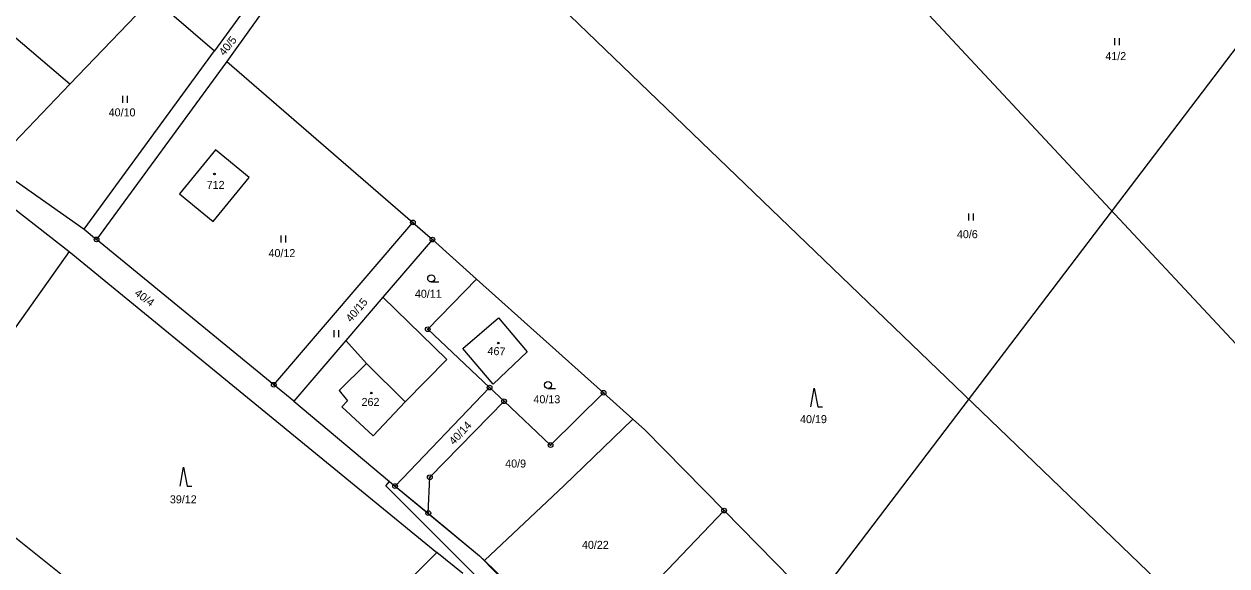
# Model space of a CAD drawing. Extents: x -445050 to -440454, y -1134563 to -1129741.
# Drawn here: x -442812.9 to -442557.4, y -1130670.5 to -1130555.4 of the extents above; entities that cross this region are included whole.
import ezdxf

# ---------------------------------------------------------------- set-up
doc = ezdxf.new("R2010")
doc.units = 0
for name, color, linetype in [('Vrstva 1', 7, 'Continuous'), ('Vrstva 18', 7, 'Continuous'), ('Vrstva 19', 7, 'Continuous'), ('Vrstva 24', 7, 'Continuous'), ('Vrstva 25', 7, 'Continuous'), ('Vrstva 3', 7, 'Continuous'), ('Vrstva 30', 7, 'Continuous'), ('Vrstva 37', 7, 'Continuous'), ('Vrstva 4', 7, 'Continuous'), ('Vrstva 5', 7, 'Continuous'), ('Vrstva 6', 7, 'Continuous')]:
    doc.layers.add(name, color=color, linetype=linetype)

msp = doc.modelspace()

# ---------------------------------------------------------------- linework, layer by layer
at = {"layer": 'Vrstva 1'}
for p, q in [((-442803.14, -1130568.2), (-442817.02, -1130556.42)), ((-442772.23, -1130582.16), (-442779.89, -1130591.47)), ((-442765.09, -1130588.04), (-442772.23, -1130582.16)), ((-442772.73, -1130597.34), (-442765.09, -1130588.04)), ((-442779.89, -1130591.47), (-442772.73, -1130597.34)), ((-442683.57, -1130639.32), (-442689.8, -1130633.74)), ((-442698.14, -1130653.44), (-442683.57, -1130639.32)), ((-442681.1, -1130641.53), (-442683.57, -1130639.32)), ((-442715.08, -1130669.35), (-442698.14, -1130653.44)), ((-442715.08, -1130669.35), (-442716.14, -1130668.32)), ((-442704.75, -1130679.31), (-442715.08, -1130669.35))]:
    msp.add_line(p, q, dxfattribs=at)
for points in [[(-442738.09, -1130514.01), (-442772.46, -1130561.1)], [(-442735.95, -1130516.07), (-442769.84, -1130563.37)], [(-442803.14, -1130568.2), (-442785.49, -1130549.83)], [(-442785.49, -1130549.83), (-442772.46, -1130561.1)], [(-442623.66, -1130550.2), (-442503.17, -1130679.42)], [(-442857.99, -1130561.05), (-442803.29, -1130603.73)], [(-442800.13, -1130599), (-442772.46, -1130561.1)], [(-442769.84, -1130563.37), (-442797.48, -1130601.17)], [(-442769.84, -1130563.37), (-442730.28, -1130597.57)], [(-442819.59, -1130585.31), (-442803.14, -1130568.2)], [(-442819.59, -1130585.31), (-442800.13, -1130599)], [(-442759.85, -1130632.03), (-442730.28, -1130597.57)], [(-442730.28, -1130597.57), (-442726.15, -1130601.22)], [(-442800.13, -1130599), (-442797.48, -1130601.17)], [(-442759.85, -1130632.03), (-442797.48, -1130601.17)], [(-442726.15, -1130601.22), (-442736.65, -1130613.44)], [(-442716.77, -1130609.61), (-442726.15, -1130601.22)], [(-442803.29, -1130603.73), (-442836.87, -1130651.05)], [(-442803.29, -1130603.73), (-442725.17, -1130667.65)], [(-442716.77, -1130609.61), (-442727.13, -1130620.25)], [(-442689.8, -1130633.74), (-442716.77, -1130609.61)], [(-442736.65, -1130613.44), (-442744.53, -1130622.62)], [(-442736.65, -1130613.44), (-442723.08, -1130626.64)], [(-442719.71, -1130624.3), (-442712.08, -1130617.83)], [(-442712.08, -1130617.83), (-442705.99, -1130625.02)], [(-442713.99, -1130632.63), (-442727.13, -1130620.25)], [(-442744.53, -1130622.62), (-442755.61, -1130635.51)], [(-442740.12, -1130627.5), (-442744.53, -1130622.62)], [(-442713.24, -1130631.92), (-442719.71, -1130624.3)], [(-442705.99, -1130625.02), (-442713.24, -1130631.92)], [(-442740.12, -1130627.5), (-442745.95, -1130633.25)], [(-442723.08, -1130626.64), (-442731.91, -1130635.65)], [(-442755.61, -1130635.51), (-442759.85, -1130632.03)], [(-442745.95, -1130633.25), (-442744.21, -1130635.45)], [(-442713.99, -1130632.63), (-442734.07, -1130653.55)], [(-442713.99, -1130632.63), (-442710.93, -1130635.52)], [(-442689.8, -1130633.74), (-442701.05, -1130644.83)], [(-442755.61, -1130635.51), (-442735.26, -1130652.59)], [(-442745.37, -1130636.69), (-442744.21, -1130635.45)], [(-442745.37, -1130636.69), (-442738.73, -1130642.9)], [(-442731.91, -1130635.65), (-442738.73, -1130642.9)], [(-442710.93, -1130635.52), (-442726.69, -1130651.67)], [(-442701.05, -1130644.83), (-442710.93, -1130635.52)], [(-442681.1, -1130641.53), (-442664.18, -1130658.76)], [(-442727.01, -1130659.28), (-442726.69, -1130651.67)], [(-442735.26, -1130652.59), (-442734.07, -1130653.55)], [(-442734.07, -1130653.55), (-442727.01, -1130659.28)], [(-442822.81, -1130658.01), (-442805.03, -1130672.15)], [(-442727.01, -1130659.28), (-442716.14, -1130668.32)], [(-442664.18, -1130658.76), (-442694.26, -1130690.19)], [(-442664.18, -1130658.76), (-442628.11, -1130695.47)], [(-442725.17, -1130667.65), (-442763.17, -1130705.42)], [(-442719.7, -1130672.12), (-442725.17, -1130667.65)]]:
    msp.add_lwpolyline(points, dxfattribs=at)
at = {"layer": 'Vrstva 24'}
for centre, radius in [((-442730.28, -1130597.57), 0.5), ((-442730.28, -1130597.57), 0.1), ((-442797.48, -1130601.17), 0.5), ((-442726.15, -1130601.22), 0.5), ((-442797.48, -1130601.17), 0.1), ((-442726.15, -1130601.22), 0.1), ((-442727.13, -1130620.25), 0.5), ((-442727.13, -1130620.25), 0.1), ((-442759.85, -1130632.03), 0.5), ((-442759.85, -1130632.03), 0.1), ((-442713.99, -1130632.63), 0.5), ((-442713.99, -1130632.63), 0.1), ((-442689.8, -1130633.74), 0.5), ((-442689.8, -1130633.74), 0.1), ((-442710.93, -1130635.52), 0.5), ((-442710.93, -1130635.52), 0.1), ((-442701.05, -1130644.83), 0.5), ((-442701.05, -1130644.83), 0.1), ((-442726.69, -1130651.67), 0.5), ((-442726.69, -1130651.67), 0.1), ((-442734.07, -1130653.55), 0.5), ((-442734.07, -1130653.55), 0.1), ((-442727.01, -1130659.28), 0.5), ((-442727.01, -1130659.28), 0.1), ((-442664.18, -1130658.76), 0.5), ((-442664.18, -1130658.76), 0.1)]:
    msp.add_circle(centre, radius, dxfattribs=at)
at = {"layer": 'Vrstva 25'}
for p, q in [((-442581.19, -1130559.91), (-442581.19, -1130558.41)), ((-442580.19, -1130559.91), (-442580.19, -1130558.41)), ((-442791.87, -1130572.16), (-442791.87, -1130570.66)), ((-442790.87, -1130572.16), (-442790.87, -1130570.66)), ((-442612.21, -1130597.19), (-442612.21, -1130595.69)), ((-442611.21, -1130597.19), (-442611.21, -1130595.69)), ((-442758.27, -1130601.82), (-442758.27, -1130600.32)), ((-442757.27, -1130601.82), (-442757.27, -1130600.32)), ((-442726.39, -1130610.21), (-442724.79, -1130610.21)), ((-442747, -1130621.92), (-442747, -1130620.42)), ((-442746, -1130621.92), (-442746, -1130620.42)), ((-442701.6, -1130632.83), (-442700, -1130632.83))]:
    msp.add_line(p, q, dxfattribs=at)
for points in [[(-442645.76, -1130636.73), (-442645.06, -1130632.73), (-442644.26, -1130636.73), (-442643.26, -1130636.73)], [(-442779.72, -1130653.55), (-442779.02, -1130649.55), (-442778.22, -1130653.55), (-442777.22, -1130653.55)]]:
    msp.add_lwpolyline(points, dxfattribs=at)
for centre, radius in [((-442772.44, -1130587.27), 0.175), ((-442726.39, -1130609.46), 0.75), ((-442712.15, -1130623.17), 0.175), ((-442701.6, -1130632.08), 0.75), ((-442739.12, -1130633.79), 0.175)]:
    msp.add_circle(centre, radius, dxfattribs=at)
at = {"layer": 'Vrstva 3'}
for points in [[(-442772.23, -1130582.16), (-442779.89, -1130591.47)], [(-442765.09, -1130588.04), (-442772.23, -1130582.16)], [(-442772.73, -1130597.34), (-442765.09, -1130588.04)], [(-442779.89, -1130591.47), (-442772.73, -1130597.34)], [(-442719.71, -1130624.3), (-442712.08, -1130617.83)], [(-442712.08, -1130617.83), (-442705.99, -1130625.02)], [(-442713.24, -1130631.92), (-442719.71, -1130624.3)], [(-442705.99, -1130625.02), (-442713.24, -1130631.92)], [(-442740.12, -1130627.5), (-442745.95, -1130633.25)], [(-442731.91, -1130635.65), (-442740.12, -1130627.5)], [(-442745.95, -1130633.25), (-442744.21, -1130635.45)], [(-442745.37, -1130636.69), (-442744.21, -1130635.45)], [(-442745.37, -1130636.69), (-442738.73, -1130642.9)], [(-442731.91, -1130635.65), (-442738.73, -1130642.9)]]:
    msp.add_lwpolyline(points, dxfattribs=at)
at = {"layer": 'Vrstva 30'}
msp.add_lwpolyline([(-442735.26, -1130652.59), (-442716.14, -1130668.32), (-442667.41, -1130718.05), (-442669.73, -1130720.49), (-442633.32, -1130756.52), (-442606.08, -1130778.83), (-442603.98, -1130780.97), (-442608.19, -1130785.18), (-442631.95, -1130760.85), (-442645.83, -1130777.91), (-442656.49, -1130789.84), (-442655.04, -1130791.32), (-442664.85, -1130795.84), (-442658.35, -1130788.57), (-442658.14, -1130788.34), (-442647.07, -1130774.64), (-442636.1, -1130756.6), (-442642.85, -1130749.79), (-442656.76, -1130736.39), (-442662.95, -1130730.38), (-442672.92, -1130719.48), (-442671.46, -1130717.96), (-442736.07, -1130653.46), (-442735.26, -1130652.59)], dxfattribs=at)
at = {"layer": 'Vrstva 37'}
for centre in [(-442772.44, -1130587.27), (-442712.15, -1130623.17), (-442739.12, -1130633.79)]:
    msp.add_circle(centre, 0.175, dxfattribs=at)
at = {"layer": 'Vrstva 4'}
msp.add_lwpolyline([(-442731.91, -1130635.65), (-442740.12, -1130627.5)], dxfattribs=at)
at = {"layer": 'Vrstva 5'}
msp.add_lwpolyline([(-442672.12, -1130713.86), (-442551.14, -1130554.82)], dxfattribs=at)
at = {"layer": 'Vrstva 6'}
msp.add_lwpolyline([(-442520.25, -1130723.59), (-442735.95, -1130516.07)], dxfattribs=at)

# ---------------------------------------------------------------- texts
at = {"layer": 'Vrstva 18'}
for s, rotation, p in [('40/5', 51.0012, (-442770.36, -1130562.31)), ('40/4', 323.3376, (-442789.56, -1130612.9)), ('40/15', 49.6755, (-442743.43, -1130618.87)), ('40/14', 46.8688, (-442721.57, -1130644.93))]:
    msp.add_text(s, height=1.7, rotation=rotation, dxfattribs=at).set_placement(p)
for s, p in [('41/2', (-442583.21, -1130563.1)), ('40/10', (-442794.9, -1130575.05)), ('40/6', (-442614.74, -1130600.91)), ('40/12', (-442760.95, -1130604.93)), ('40/11', (-442729.86, -1130613.56)), ('40/13', (-442704.68, -1130635.96)), ('40/19', (-442648.05, -1130640.18)), ('40/9', (-442710.68, -1130649.61)), ('39/12', (-442781.9, -1130657.21)), ('40/22', (-442694.38, -1130666.88))]:
    msp.add_text(s, height=1.7, dxfattribs=at).set_placement(p)
at = {"layer": 'Vrstva 19'}
for s, p in [('712', (-442774.08, -1130590.45)), ('262', (-442741.19, -1130636.53))]:
    msp.add_text(s, height=1.7, dxfattribs=at).set_placement(p)
msp.add_text('467', height=1.7, rotation=356.9424, dxfattribs=at).set_placement((-442714.47, -1130625.64))

doc.saveas('drawing.dxf')
